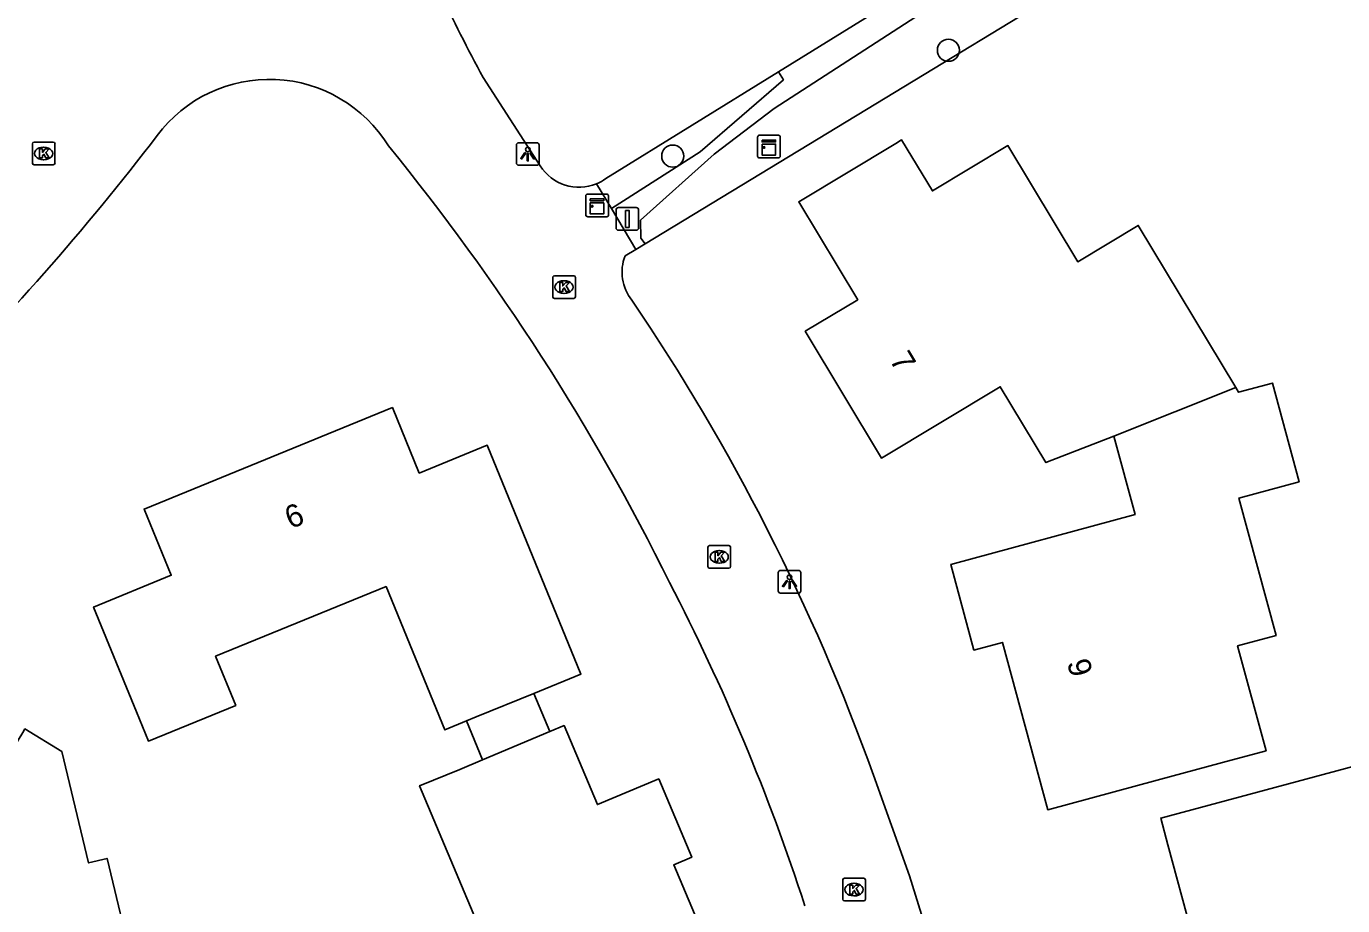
# Model space of a CAD drawing. Extents: x 162157 to 163165, y 378998 to 380775.
# Drawn here: x 162698.9 to 162757, y 380118.9 to 380157.8 of the extents above; entities that cross this region are included whole.
import ezdxf

# ---------------------------------------------------------------- set-up
doc = ezdxf.new("R2010")
doc.units = 0
for name, color, linetype in [('IMGEO_Afsluitpaal', 7, 'Continuous'), ('IMGEO_Boom', 7, 'Continuous'), ('IMGEO_Groenvoorziening', 7, 'Continuous'), ('IMGEO_Kast', 7, 'Continuous'), ('IMGEO_Kolk', 7, 'Continuous'), ('IMGEO_Lichtpunt', 7, 'Continuous'), ('IMGEO_Pand', 7, 'Continuous'), ('IMGEO_Pand_nummerreeks', 7, 'Continuous'), ('IMGEO_Rijbaan_lokaal_open', 7, 'Continuous'), ('IMGEO_Voetpad_halfverhard', 7, 'Continuous')]:
    doc.layers.add(name, color=color, linetype=linetype)

msp = doc.modelspace()

# ---------------------------------------------------------------- linework, layer by layer
at = {"layer": 'IMGEO_Afsluitpaal'}
for p, q in [((162724.92, 380148.862), (162724.92, 380149.662)), ((162724.92, 380149.662), (162724.92, 380148.862)), ((162725.02, 380149.762), (162725.81, 380149.762)), ((162725.81, 380149.762), (162725.02, 380149.762)), ((162725.91, 380149.662), (162725.91, 380148.862)), ((162725.91, 380148.862), (162725.91, 380149.662)), ((162725.81, 380148.762), (162725.02, 380148.762)), ((162725.02, 380148.762), (162725.81, 380148.762))]:
    msp.add_line(p, q, dxfattribs=at)
msp.add_lwpolyline([(162725.34, 380149.637), (162725.49, 380149.637), (162725.49, 380148.887), (162725.34, 380148.887), (162725.34, 380149.637)], dxfattribs=at)
for centre, start, end in [((162725.02, 380149.662), 90, 180), ((162725.02, 380149.662), 90, 180), ((162725.81, 380149.662), 0, 90), ((162725.81, 380149.662), 360, 90), ((162725.02, 380148.862), 180, 270), ((162725.02, 380148.862), 180, 270), ((162725.81, 380148.862), 270, 0), ((162725.81, 380148.862), 270, 0)]:
    msp.add_arc(centre, 0.1, start, end, dxfattribs=at)
at = {"layer": 'IMGEO_Boom'}
for centre in [(162739.602, 380156.721), (162727.421, 380152.039)]:
    msp.add_circle(centre, 0.489, dxfattribs=at)
at = {"layer": 'IMGEO_Groenvoorziening'}
for points in [[(162755.471, 380165.946), (162726.2, 380148.17)], [(162732.09, 380155.766), (162724.466, 380151.047)]]:
    msp.add_lwpolyline(points, dxfattribs=at)
msp.add_arc((162723.303, 380152.657), 1.986, 292.18043, 305.8345, dxfattribs=at)
at = {"layer": 'IMGEO_Kast'}
for p, q in [((162731.171, 380152.035), (162731.171, 380152.876)), ((162731.171, 380152.876), (162731.171, 380152.035)), ((162731.246, 380152.96), (162732.087, 380152.96)), ((162732.087, 380152.96), (162731.246, 380152.96)), ((162732.171, 380152.885), (162732.171, 380152.044)), ((162732.171, 380152.044), (162732.171, 380152.885)), ((162732.096, 380151.96), (162731.255, 380151.96)), ((162731.255, 380151.96), (162732.096, 380151.96)), ((162723.58, 380149.435), (162723.58, 380150.276)), ((162723.58, 380150.276), (162723.58, 380149.435)), ((162723.655, 380150.36), (162724.496, 380150.36)), ((162724.496, 380150.36), (162723.655, 380150.36)), ((162724.58, 380150.285), (162724.58, 380149.444)), ((162724.58, 380149.444), (162724.58, 380150.285)), ((162724.505, 380149.36), (162723.664, 380149.36)), ((162723.664, 380149.36), (162724.505, 380149.36))]:
    msp.add_line(p, q, dxfattribs=at)
for points in [[(162731.366, 380152.75), (162731.966, 380152.75), (162731.966, 380152.665), (162731.366, 380152.665), (162731.366, 380152.75)], [(162731.366, 380152.575), (162731.966, 380152.575), (162731.966, 380152.086), (162731.366, 380152.086), (162731.366, 380152.575)], [(162723.775, 380150.15), (162724.375, 380150.15), (162724.375, 380150.065), (162723.775, 380150.065), (162723.775, 380150.15)], [(162723.775, 380149.975), (162724.375, 380149.975), (162724.375, 380149.486), (162723.775, 380149.486), (162723.775, 380149.975)]]:
    msp.add_lwpolyline(points, dxfattribs=at)
for centre in [(162731.45, 380152.424), (162723.859, 380149.824)]:
    msp.add_circle(centre, 0.0377, dxfattribs=at)
for centre, start, end in [((162731.249, 380152.882), 92.4484, 184.28452), ((162731.249, 380152.882), 92.4484, 184.28452), ((162732.093, 380152.882), 2.4484, 94.28452), ((162732.093, 380152.882), 2.4484, 94.28452), ((162731.249, 380152.038), 182.4484, 274.28452), ((162731.249, 380152.038), 182.4484, 274.28452), ((162732.093, 380152.038), 272.4484, 4.28452), ((162732.093, 380152.038), 272.4484, 4.28452), ((162723.658, 380150.282), 92.4484, 184.28452), ((162723.658, 380150.282), 92.4484, 184.28452), ((162724.502, 380150.282), 2.4484, 94.28452), ((162724.502, 380150.282), 2.4484, 94.28452), ((162723.658, 380149.438), 182.4484, 274.28452), ((162723.658, 380149.438), 182.4484, 274.28452), ((162724.502, 380149.438), 272.4484, 4.28452), ((162724.502, 380149.438), 272.4484, 4.28452)]:
    msp.add_arc(centre, 0.0779, start, end, dxfattribs=at)
at = {"layer": 'IMGEO_Kolk'}
for p, q in [((162699.126, 380151.731), (162699.126, 380152.583)), ((162699.201, 380152.657), (162700.053, 380152.657)), ((162699.614, 380152.437), (162699.639, 380152.437)), ((162700.127, 380152.583), (162700.127, 380151.731)), ((162700.053, 380151.657), (162699.201, 380151.657)), ((162699.637, 380151.877), (162699.612, 380151.877)), ((162722.118, 380145.825), (162722.118, 380146.677)), ((162722.193, 380146.751), (162723.045, 380146.751)), ((162722.606, 380146.531), (162722.631, 380146.531)), ((162723.119, 380146.677), (162723.119, 380145.825)), ((162722.629, 380145.971), (162722.604, 380145.971)), ((162723.045, 380145.751), (162722.193, 380145.751)), ((162729.049, 380134.828), (162729.901, 380134.828)), ((162728.974, 380133.902), (162728.974, 380134.754)), ((162729.462, 380134.608), (162729.487, 380134.608)), ((162729.975, 380134.754), (162729.975, 380133.902)), ((162729.901, 380133.828), (162729.049, 380133.828)), ((162729.485, 380134.048), (162729.46, 380134.048)), ((162734.929, 380119.197), (162734.929, 380120.049)), ((162735.004, 380120.123), (162735.856, 380120.123)), ((162735.417, 380119.903), (162735.442, 380119.903)), ((162735.93, 380120.049), (162735.93, 380119.197)), ((162735.856, 380119.123), (162735.004, 380119.123)), ((162735.44, 380119.343), (162735.415, 380119.343))]:
    msp.add_line(p, q, dxfattribs=at)
for points in [[(162699.126, 380151.731), (162699.126, 380152.583)], [(162699.201, 380152.657), (162700.053, 380152.657)], [(162699.447, 380152.357), (162699.57, 380152.357), (162699.57, 380152.206), (162699.7, 380152.357), (162699.864, 380152.357), (162699.718, 380152.206), (162699.871, 380151.957), (162699.719, 380151.957), (162699.634, 380152.121), (162699.57, 380152.054), (162699.57, 380151.957), (162699.447, 380151.957), (162699.447, 380152.357)], [(162700.127, 380152.583), (162700.127, 380151.731)], [(162700.053, 380151.657), (162699.201, 380151.657)], [(162722.118, 380145.825), (162722.118, 380146.677)], [(162722.193, 380146.751), (162723.045, 380146.751)], [(162722.439, 380146.451), (162722.562, 380146.451), (162722.562, 380146.3), (162722.692, 380146.451), (162722.856, 380146.451), (162722.71, 380146.3), (162722.863, 380146.051), (162722.711, 380146.051), (162722.626, 380146.215), (162722.562, 380146.148), (162722.562, 380146.051), (162722.439, 380146.051), (162722.439, 380146.451)], [(162723.119, 380146.677), (162723.119, 380145.825)], [(162723.045, 380145.751), (162722.193, 380145.751)], [(162729.049, 380134.828), (162729.901, 380134.828)], [(162728.974, 380133.902), (162728.974, 380134.754)], [(162729.295, 380134.528), (162729.418, 380134.528), (162729.418, 380134.377), (162729.548, 380134.528), (162729.712, 380134.528), (162729.566, 380134.377), (162729.719, 380134.128), (162729.567, 380134.128), (162729.482, 380134.292), (162729.418, 380134.225), (162729.418, 380134.128), (162729.295, 380134.128), (162729.295, 380134.528)], [(162729.975, 380134.754), (162729.975, 380133.902)], [(162729.901, 380133.828), (162729.049, 380133.828)], [(162734.929, 380119.197), (162734.929, 380120.049)], [(162735.004, 380120.123), (162735.856, 380120.123)], [(162735.25, 380119.823), (162735.373, 380119.823), (162735.373, 380119.672), (162735.503, 380119.823), (162735.667, 380119.823), (162735.521, 380119.672), (162735.674, 380119.423), (162735.522, 380119.423), (162735.437, 380119.587), (162735.373, 380119.52), (162735.373, 380119.423), (162735.25, 380119.423), (162735.25, 380119.823)], [(162735.93, 380120.049), (162735.93, 380119.197)], [(162735.856, 380119.123), (162735.004, 380119.123)]]:
    msp.add_lwpolyline(points, dxfattribs=at)
for centre, start, end in [((162699.203, 380152.581), 91.55205, 178.44795), ((162699.203, 380152.581), 91.55205, 178.44795), ((162700.051, 380152.581), 1.55205, 88.44795), ((162700.051, 380152.581), 1.55205, 88.44795), ((162699.203, 380151.733), 181.55205, 268.44795), ((162699.203, 380151.733), 181.55205, 268.44795), ((162700.051, 380151.733), 271.55205, 358.44795), ((162700.051, 380151.733), 271.55205, 358.44795), ((162722.195, 380146.675), 91.55205, 178.44795), ((162722.195, 380146.675), 91.55205, 178.44795), ((162723.043, 380146.675), 1.55205, 88.44795), ((162723.043, 380146.675), 1.55205, 88.44795), ((162722.195, 380145.827), 181.55205, 268.44795), ((162722.195, 380145.827), 181.55205, 268.44795), ((162723.043, 380145.827), 271.55205, 358.44795), ((162723.043, 380145.827), 271.55205, 358.44795), ((162729.051, 380134.752), 91.55205, 178.44795), ((162729.051, 380134.752), 91.55205, 178.44795), ((162729.899, 380134.752), 1.55205, 88.44795), ((162729.899, 380134.752), 1.55205, 88.44795), ((162729.051, 380133.904), 181.55205, 268.44795), ((162729.051, 380133.904), 181.55205, 268.44795), ((162729.899, 380133.904), 271.55205, 358.44795), ((162729.899, 380133.904), 271.55205, 358.44795), ((162735.006, 380120.047), 91.55205, 178.44795), ((162735.006, 380120.047), 91.55205, 178.44795), ((162735.854, 380120.047), 1.55205, 88.44795), ((162735.854, 380120.047), 1.55205, 88.44795), ((162735.006, 380119.199), 181.55205, 268.44795), ((162735.006, 380119.199), 181.55205, 268.44795), ((162735.854, 380119.199), 271.55205, 358.44795), ((162735.854, 380119.199), 271.55205, 358.44795)]:
    msp.add_arc(centre, 0.0765, start, end, dxfattribs=at)
for centre, major_axis, ratio, start_param, end_param in [((162699.613, 380152.157), (-0.387, 0.002), 0.722429, 4.712389, 7.853982), ((162699.638, 380152.157), (-0.39, 0.002), 0.717154, 1.570796, 4.712389), ((162722.605, 380146.251), (-0.387, 0.002), 0.722429, 4.712389, 7.853982), ((162722.63, 380146.251), (-0.39, 0.002), 0.717154, 1.570796, 4.712389), ((162729.461, 380134.328), (-0.387, 0.002), 0.722429, 4.712389, 7.853982), ((162729.486, 380134.328), (-0.39, 0.002), 0.717154, 1.570796, 4.712389), ((162735.416, 380119.623), (-0.387, 0.002), 0.722429, 4.712389, 7.853982), ((162735.441, 380119.623), (-0.39, 0.002), 0.717154, 1.570796, 4.712389)]:
    msp.add_ellipse(centre, major_axis=major_axis, ratio=ratio, start_param=start_param, end_param=end_param, dxfattribs=at)
at = {"layer": 'IMGEO_Lichtpunt'}
for p, q in [((162720.516, 380152.537), (162720.516, 380151.73)), ((162720.516, 380152.537), (162720.516, 380151.73)), ((162721.418, 380152.632), (162720.61, 380152.632)), ((162721.418, 380152.632), (162720.61, 380152.632)), ((162721.512, 380151.73), (162721.512, 380152.537)), ((162721.512, 380151.73), (162721.512, 380152.537)), ((162720.61, 380151.636), (162721.418, 380151.636)), ((162720.61, 380151.636), (162721.418, 380151.636)), ((162732.082, 380133.631), (162732.082, 380132.824)), ((162732.082, 380133.631), (162732.082, 380132.824)), ((162732.984, 380133.726), (162732.176, 380133.726)), ((162732.984, 380133.726), (162732.176, 380133.726)), ((162733.078, 380132.824), (162733.078, 380133.631)), ((162733.078, 380132.824), (162733.078, 380133.631)), ((162732.176, 380132.73), (162732.984, 380132.73)), ((162732.176, 380132.73), (162732.984, 380132.73))]:
    msp.add_line(p, q, dxfattribs=at)
for points in [[(162720.89, 380152.201), (162720.929, 380152.173), (162720.741, 380151.911), (162720.703, 380151.938), (162720.89, 380152.201)], [(162720.992, 380152.153), (162721.039, 380152.153), (162721.039, 380151.831), (162720.992, 380151.831), (162720.992, 380152.153)], [(162721.102, 380152.173), (162721.14, 380152.2), (162721.327, 380151.938), (162721.288, 380151.91), (162721.102, 380152.173)], [(162732.456, 380133.295), (162732.495, 380133.267), (162732.307, 380133.005), (162732.269, 380133.032), (162732.456, 380133.295)], [(162732.558, 380133.247), (162732.605, 380133.247), (162732.605, 380132.925), (162732.558, 380132.925), (162732.558, 380133.247)], [(162732.668, 380133.267), (162732.706, 380133.294), (162732.893, 380133.032), (162732.854, 380133.004), (162732.668, 380133.267)]]:
    msp.add_lwpolyline(points, dxfattribs=at)
for centre in [(162721.015, 380152.335), (162732.581, 380133.429)]:
    msp.add_circle(centre, 0.0994, dxfattribs=at)
for centre, start, end in [((162720.61, 380152.537), 90, 180), ((162720.61, 380152.537), 90, 180), ((162721.418, 380152.537), 0, 90), ((162721.418, 380152.537), 0, 90), ((162720.61, 380151.73), 180, 270), ((162720.61, 380151.73), 180, 270), ((162721.418, 380151.73), 270, 0), ((162721.418, 380151.73), 270, 360), ((162732.176, 380133.631), 90, 180), ((162732.176, 380133.631), 90, 180), ((162732.984, 380133.631), 0, 90), ((162732.984, 380133.631), 0, 90), ((162732.176, 380132.824), 180, 270), ((162732.176, 380132.824), 180, 270), ((162732.984, 380132.824), 270, 0), ((162732.984, 380132.824), 270, 360)]:
    msp.add_arc(centre, 0.0946, start, end, dxfattribs=at)
at = {"layer": 'IMGEO_Pand'}
for points in [[(162746.909, 380139.665), (162743.907, 380138.494), (162741.89, 380141.849), (162736.642, 380138.694), (162733.272, 380144.299), (162735.594, 380145.695), (162732.99, 380150.026), (162737.276, 380152.603), (162737.532, 380152.757), (162738.89, 380150.499), (162742.23, 380152.507), (162745.317, 380147.373), (162747.989, 380148.98), (162752.295, 380141.818)], [(162752.295, 380141.818), (162752.424, 380141.603), (162753.912, 380142.005), (162755.092, 380137.647), (162752.434, 380136.928), (162754.076, 380130.858), (162752.379, 380130.398), (162753.635, 380125.759), (162751.711, 380125.239), (162748.82, 380124.457), (162743.987, 380123.148), (162741.985, 380130.546), (162740.728, 380130.206), (162739.702, 380133.996), (162747.846, 380136.2), (162746.909, 380139.665)], [(162752.295, 380141.818), (162746.909, 380139.665)], [(162718.312, 380127.077), (162717.348, 380126.682), (162714.758, 380133.013), (162707.223, 380129.931), (162708.11, 380127.761), (162704.256, 380126.184), (162703.725, 380127.483), (162701.832, 380132.11), (162705.263, 380133.513), (162704.065, 380136.442), (162715.035, 380140.929), (162716.219, 380138.033), (162719.226, 380139.263), (162723.365, 380129.143), (162721.278, 380128.29)], [(162721.278, 380128.29), (162718.738, 380127.251), (162718.312, 380127.077)], [(162721.278, 380128.29), (162721.989, 380126.603)], [(162704.575, 380112.089), (162693.9, 380109.519), (162693.449, 380111.351), (162692.959, 380111.234), (162692.619, 380112.647), (162693.096, 380112.762), (162691.736, 380118.417), (162695.852, 380119.408), (162695.42, 380121.203), (162697.16, 380124.045), (162698.706, 380126.569), (162698.799, 380126.722), (162700.424, 380125.727), (162701.609, 380120.802), (162702.431, 380121), (162703.601, 380116.139), (162704.575, 380112.089)], [(162721.989, 380126.603), (162722.623, 380126.87), (162724.094, 380123.375), (162726.799, 380124.514), (162728.257, 380121.048), (162727.468, 380120.716), (162730.368, 380113.829), (162725.76, 380111.889), (162722.073, 380110.336), (162716.234, 380124.212), (162718.015, 380124.93), (162719.018, 380125.352)], [(162719.018, 380125.352), (162718.312, 380127.077)], [(162719.018, 380125.352), (162721.989, 380126.603)], [(162750.337, 380117.735), (162749.298, 380121.599), (162748.98, 380122.782), (162759.669, 380125.657), (162760.937, 380120.943), (162760.362, 380120.008), (162757.429, 380119.22), (162758.499, 380115.24), (162756.636, 380114.758), (162757.737, 380110.668), (162754.014, 380109.666), (162750.486, 380108.619), (162745.692, 380107.196), (162743.362, 380115.859), (162745.415, 380116.411), (162750.337, 380117.735)]]:
    msp.add_lwpolyline(points, dxfattribs=at)
at = {"layer": 'IMGEO_Rijbaan_lokaal_open'}
for points in [[(162721.563, 380151.613), (162719.049, 380155.512)], [(162724.708, 380149.722), (162724.053, 380150.818)], [(162724.708, 380149.722), (162725.786, 380147.919)], [(162725.786, 380147.919), (162725.316, 380147.633)], [(162736.289, 380124.676), (162737.884, 380120.234), (162739.273, 380115.723), (162740.499, 380110.432)]]:
    msp.add_lwpolyline(points, dxfattribs=at)
for centre, radius, start, end in [((162766.903, 380181.892), 54.644, 199.85269, 208.86625), ((162709.595, 380149.254), 6.18, 31.57159, 143.30772), ((162614.624, 380221.792), 113.325, 314.63336, 322.59034), ((162635.967, 380088.071), 101.851, 26.29955, 39.23242), ((162723.281, 380152.696), 2.031, 212.23564, 292.35018), ((162727.177, 380146.91), 1.996, 158.7658, 218.43265), ((162647.959, 380092.967), 93.85, 19.7474, 34.16386), ((162644.093, 380089.994), 93.734, 17.96835, 27.44666)]:
    msp.add_arc(centre, radius, start, end, dxfattribs=at)
at = {"layer": 'IMGEO_Voetpad_halfverhard'}
for points in [[(162756.283, 380170.739), (162732.09, 380155.766)], [(162726.2, 380148.17), (162726.011, 380148.415), (162726.001, 380149.208), (162729.257, 380152.127), (162731.897, 380154.139), (162739.159, 380158.846), (162745.427, 380162.428), (162751.307, 380164.932), (162755.471, 380165.946)], [(162732.09, 380155.766), (162732.307, 380155.419), (162728.635, 380152.224), (162724.708, 380149.722)], [(162725.786, 380147.919), (162726.2, 380148.17)]]:
    msp.add_lwpolyline(points, dxfattribs=at)

# ---------------------------------------------------------------- texts
at = {"layer": 'IMGEO_Pand_nummerreeks'}
for s, rotation, p in [('7', 301.01634, (162736.974, 380143.031)), ('6', 22.24795, (162710.537, 380135.545)), ('9', 285.14306, (162744.833, 380129.666))]:
    msp.add_text(s, height=1, rotation=rotation, dxfattribs=at).set_placement(p)

doc.saveas('drawing.dxf')
